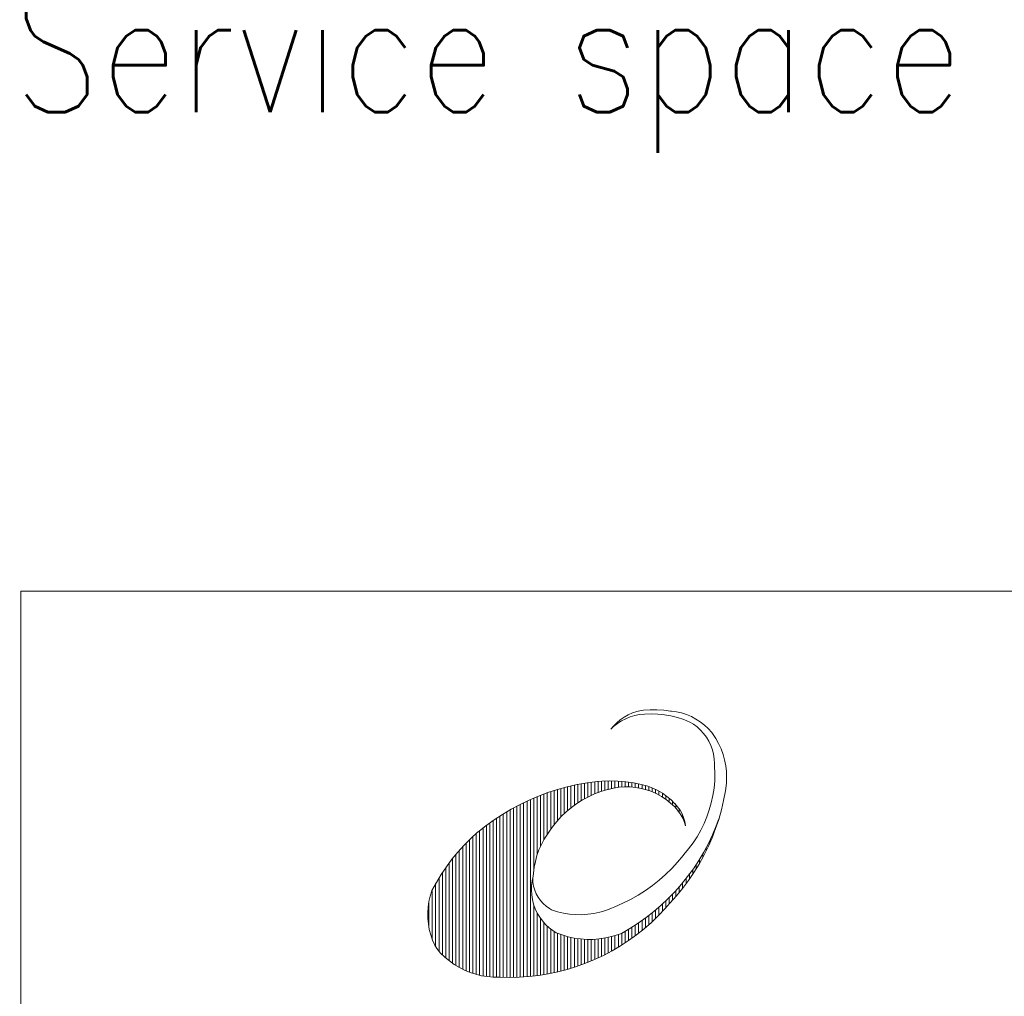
# Model space of a CAD drawing. Header units: inches. Extents: x 0 to 17820, y -10 to 12600.
# Tile 257 of 338: x 12119 to 13443, y 1255 to 2568. Entities that reach past the tile are written whole.
import ezdxf

# ---------------------------------------------------------------- set-up
doc = ezdxf.new("R2010")
doc.units = ezdxf.units.IN
for name, color, linetype, true_color in [('1', 7, 'Continuous', 0xffffff), ('210', 7, 'Continuous', 0xffffff), ('254', 7, 'Continuous', 0xffffff)]:
    doc.layers.add(name, color=color, linetype=linetype, true_color=true_color)
doc.styles.add('latin_extended', font='simplex.shx')

msp = doc.modelspace()

# ---------------------------------------------------------------- linework, layer by layer
at = {"layer": '1', "color": 7, "linetype": 'Continuous', "lineweight": 18}
for q in [(12120, 150), (17670, 1800)]:
    msp.add_line((12120, 1800), q, dxfattribs=at)
at = {"layer": '210', "color": 7, "linetype": 'Continuous', "lineweight": 18}
for p, q in [((12120, 1800), (17670, 1800)), ((12120, 150), (12120, 1800))]:
    msp.add_line(p, q, dxfattribs=at)
at = {"layer": '210', "color": 20, "linetype": 'Continuous', "lineweight": 13}
for p, q in [((12931.533, 1630.605), (12926.394, 1627.06)), ((12936.993, 1633.632), (12931.533, 1630.605)), ((12939.715, 1630.776), (12933.732, 1628.324)), ((12942.722, 1636.113), (12936.993, 1633.632)), ((12945.903, 1632.653), (12939.715, 1630.776)), ((12948.665, 1638.023), (12942.722, 1636.113)), ((12952.24, 1633.939), (12945.903, 1632.653)), ((12954.766, 1639.345), (12948.665, 1638.023)), ((12959.107, 1634.574), (12952.241, 1633.939)), ((12957.493, 1639.668), (12954.77, 1639.345)), ((12966.611, 1640.348), (12957.493, 1639.668)), ((12968.031, 1634.856), (12959.107, 1634.574)), ((12975.754, 1640.42), (12966.611, 1640.348)), ((12976.953, 1634.529), (12968.031, 1634.856)), ((12984.882, 1639.882), (12975.754, 1640.42)), ((12985.832, 1633.595), (12976.953, 1634.529)), ((12993.954, 1638.737), (12984.882, 1639.882)), ((12994.626, 1632.056), (12985.832, 1633.595)), ((12995.205, 1638.629), (12993.955, 1638.737)), ((13003.295, 1629.922), (12994.626, 1632.056)), ((13002.136, 1637.667), (12995.205, 1638.629)), ((13008.957, 1636.106), (13002.136, 1637.667)), ((13011.798, 1627.201), (13003.295, 1629.922)), ((13015.616, 1633.958), (13008.957, 1636.106)), ((13022.063, 1631.238), (13015.616, 1633.958)), ((13028.249, 1627.968), (13022.063, 1631.238)), ((12917.524, 1617.769), (12913.784, 1614.242)), ((12917.271, 1618.556), (12913.787, 1614.244)), ((12921.624, 1623.031), (12917.271, 1618.556)), ((12922.587, 1621.792), (12917.524, 1617.769)), ((12926.394, 1627.06), (12921.624, 1623.031)), ((12928.005, 1625.321), (12922.587, 1621.792)), ((12933.732, 1628.324), (12928.005, 1625.321)), ((13020.096, 1623.906), (13011.798, 1627.201)), ((13024.76, 1621.068), (13020.098, 1623.905)), ((13029.775, 1617.349), (13024.76, 1621.068)), ((13034.128, 1624.172), (13028.249, 1627.968)), ((13034.404, 1613.158), (13029.775, 1617.349)), ((13039.654, 1619.88), (13034.128, 1624.172)), ((13044.785, 1615.122), (13039.654, 1619.88)), ((13038.603, 1608.536), (13034.404, 1613.158)), ((13042.331, 1603.528), (13038.603, 1608.536)), ((13045.554, 1598.179), (13042.331, 1603.528)), ((13049.483, 1609.937), (13044.785, 1615.122)), ((13050.603, 1608.405), (13049.485, 1609.934)), ((13054.932, 1601.847), (13050.603, 1608.405)), ((13048.24, 1592.543), (13045.554, 1598.179)), ((13050.363, 1586.671), (13048.24, 1592.543)), ((13058.739, 1594.973), (13054.932, 1601.847)), ((13062.002, 1587.826), (13058.739, 1594.973)), ((13051.905, 1580.621), (13050.363, 1586.671)), ((13052.849, 1574.449), (13051.905, 1580.621)), ((13064.702, 1580.446), (13062.002, 1587.826)), ((13066.822, 1572.88), (13064.702, 1580.446)), ((13053.187, 1568.214), (13052.849, 1574.449)), ((13053.434, 1564.832), (13053.188, 1568.207)), ((13053.751, 1554.882), (13053.434, 1564.832)), ((13068.349, 1565.172), (13066.822, 1572.88)), ((13069.274, 1557.369), (13068.349, 1565.172)), ((13053.458, 1544.931), (13053.751, 1554.882)), ((13069.592, 1549.517), (13069.274, 1557.369)), ((12855.213, 1536.717), (12842.103, 1533.142)), ((12868.47, 1539.701), (12855.213, 1536.717)), ((12881.848, 1542.087), (12868.47, 1539.701)), ((12895.319, 1543.87), (12881.848, 1542.087)), ((12901.552, 1544.35), (12895.39, 1543.877)), ((12912.286, 1544.692), (12901.552, 1544.35)), ((12923.021, 1544.424), (12912.286, 1544.692)), ((12933.725, 1543.549), (12923.021, 1544.424)), ((12932.329, 1536.714), (12924.89, 1536.193)), ((12939.786, 1536.626), (12932.329, 1536.714)), ((12944.363, 1542.067), (12933.725, 1543.549)), ((12947.212, 1535.93), (12939.786, 1536.626)), ((12954.899, 1539.985), (12944.363, 1542.067)), ((12956.524, 1539.607), (12954.842, 1539.998)), ((12963.538, 1537.59), (12956.524, 1539.607)), ((12970.359, 1534.995), (12963.538, 1537.59)), ((13052.556, 1535.016), (13053.458, 1544.931)), ((13067.837, 1531.486), (13069.291, 1541.777)), ((13069.301, 1541.665), (13069.592, 1549.517)), ((12816.429, 1524.247), (12803.917, 1518.946)), ((12829.166, 1528.983), (12816.429, 1524.247)), ((12842.103, 1533.142), (12829.166, 1528.983)), ((12883.679, 1523.454), (12875.692, 1519.155)), ((12891.936, 1527.206), (12883.679, 1523.454)), ((12900.426, 1530.396), (12891.936, 1527.206)), ((12909.112, 1533.009), (12900.426, 1530.396)), ((12910.263, 1533.341), (12909.114, 1533.009)), ((12917.518, 1535.066), (12910.263, 1533.341)), ((12924.89, 1536.193), (12917.518, 1535.066)), ((12954.555, 1534.63), (12947.212, 1535.93)), ((12961.768, 1532.735), (12954.555, 1534.63)), ((12968.802, 1530.257), (12961.768, 1532.735)), ((12975.611, 1527.214), (12968.802, 1530.257)), ((12976.939, 1531.841), (12970.359, 1534.995)), ((12982.148, 1523.624), (12975.611, 1527.214)), ((12983.234, 1528.148), (12976.939, 1531.841)), ((12988.371, 1519.513), (12982.148, 1523.624)), ((12989.199, 1523.943), (12983.234, 1528.148)), ((12994.792, 1519.255), (12989.199, 1523.943)), ((13048.944, 1515.446), (13051.05, 1525.176)), ((13051.05, 1525.176), (13052.556, 1535.016)), ((13065.457, 1518.534), (13067.837, 1531.486)), ((12791.655, 1513.088), (12779.668, 1506.687)), ((12803.917, 1518.946), (12791.655, 1513.088)), ((12868.013, 1514.329), (12860.674, 1508.999)), ((12875.692, 1519.155), (12868.013, 1514.329)), ((12994.237, 1514.908), (12988.371, 1519.513)), ((12999.708, 1509.839), (12994.237, 1514.908)), ((12999.975, 1514.117), (12994.792, 1519.255)), ((13003.624, 1509.956), (12999.965, 1514.126)), ((13046.247, 1505.862), (13048.944, 1515.446)), ((13062.48, 1505.706), (13065.457, 1518.534)), ((12767.98, 1499.754), (12756.615, 1492.305)), ((12779.668, 1506.687), (12767.98, 1499.754)), ((12847.153, 1496.922), (12841.031, 1490.23)), ((12853.711, 1503.188), (12847.153, 1496.922)), ((12860.674, 1508.999), (12853.711, 1503.188)), ((13003.593, 1505.455), (12999.689, 1509.859)), ((13007.053, 1500.639), (13003.593, 1505.455)), ((13006.84, 1505.375), (13003.624, 1509.956)), ((13009.539, 1500.471), (13006.84, 1505.375)), ((13010.001, 1495.493), (13007.053, 1500.639)), ((13011.688, 1495.303), (13009.539, 1500.471)), ((13010.375, 1494.742), (13010.375, 1498.643)), ((13042.969, 1496.462), (13046.247, 1505.862)), ((13058.913, 1493.029), (13062.48, 1505.706)), ((12745.595, 1484.353), (12734.943, 1475.915)), ((12756.615, 1492.305), (12745.595, 1484.353)), ((12841.031, 1490.23), (12835.372, 1483.143)), ((13012.406, 1490.073), (13010.001, 1495.493)), ((13013.264, 1489.933), (13011.688, 1495.303)), ((13014.242, 1484.435), (13012.406, 1490.073)), ((13014.247, 1484.423), (13013.264, 1489.933)), ((13034.72, 1478.351), (13039.121, 1487.28)), ((13039.121, 1487.28), (13042.969, 1496.462)), ((13050.577, 1472.319), (13055.656, 1484.423)), ((13054.762, 1480.532), (13058.913, 1493.029)), ((13055.656, 1484.423), (13059.141, 1493.78)), ((13055.893, 1483.751), (13055.893, 1485.027)), ((12734.557, 1475.594), (12725.267, 1467.184)), ((12734.943, 1475.915), (12734.56, 1475.597)), ((12828.624, 1473.187), (12824.253, 1466.384)), ((12830.201, 1475.691), (12828.63, 1473.195)), ((12835.372, 1483.143), (12830.201, 1475.691)), ((13029.779, 1469.708), (13034.72, 1478.351)), ((13044.941, 1460.464), (13050.577, 1472.319)), ((13050.038, 1468.239), (13054.762, 1480.532)), ((12716.397, 1458.332), (12707.968, 1449.06)), ((12725.267, 1467.184), (12716.397, 1458.332)), ((12820.408, 1459.272), (12817.108, 1451.89)), ((12824.253, 1466.384), (12820.408, 1459.272)), ((13018.361, 1453.408), (13024.32, 1461.383)), ((13024.32, 1461.383), (13029.779, 1469.708)), ((13038.76, 1448.884), (13044.941, 1460.464)), ((13044.751, 1456.179), (13050.038, 1468.239)), ((12707.968, 1449.06), (12700, 1439.388)), ((12814.374, 1444.281), (12812.221, 1436.487)), ((12817.108, 1451.89), (12814.374, 1444.281)), ((13003.606, 1435.642), (13010.995, 1444.612)), ((13010.995, 1444.612), (13011.931, 1445.819)), ((13011.925, 1445.812), (13018.361, 1453.408)), ((13032.049, 1437.603), (13038.76, 1448.884)), ((13032.53, 1432.855), (13038.91, 1444.375)), ((13038.91, 1444.375), (13044.751, 1456.179)), ((12700, 1439.388), (12692.511, 1429.341)), ((12812.221, 1436.487), (12810.66, 1428.553)), ((12995.757, 1427.072), (13003.606, 1435.642)), ((13024.822, 1426.646), (13032.049, 1437.603)), ((13025.624, 1421.643), (13032.53, 1432.855)), ((12685.52, 1418.941), (12679.042, 1408.214)), ((12692.511, 1429.341), (12685.52, 1418.941)), ((12809.702, 1420.524), (12809.458, 1416.666)), ((12810.66, 1428.553), (12809.702, 1420.524)), ((12978.766, 1411.225), (12987.469, 1418.925)), ((12987.469, 1418.925), (12995.757, 1427.072)), ((13017.093, 1416.036), (13024.822, 1426.646)), ((13018.206, 1410.761), (13025.624, 1421.643)), ((12679.042, 1408.214), (12673.094, 1397.184)), ((12807.184, 1404.118), (12806.953, 1397.734)), ((12808.021, 1410.452), (12807.184, 1404.118)), ((12809.459, 1416.676), (12808.021, 1410.452)), ((12808.731, 1413.86), (12809.012, 1408.455)), ((12809.012, 1408.455), (12809.898, 1403.116)), ((12969.671, 1403.991), (12978.766, 1411.225)), ((13000.201, 1395.949), (13008.881, 1405.796)), ((13008.881, 1405.796), (13017.093, 1416.036)), ((13010.293, 1400.235), (13018.206, 1410.761)), ((12672.968, 1396.937), (12670.688, 1389.759)), ((12673.094, 1397.184), (12672.961, 1396.923)), ((12806.953, 1397.734), (12807.332, 1391.357)), ((12807.332, 1391.357), (12808.316, 1385.045)), ((12809.898, 1403.116), (12811.379, 1397.91)), ((12811.379, 1397.91), (12813.435, 1392.903)), ((12813.435, 1392.903), (12816.04, 1388.16)), ((12940.291, 1385.282), (12950.407, 1391.002)), ((12950.407, 1391.002), (12960.209, 1397.243)), ((12960.209, 1397.243), (12969.671, 1403.991)), ((12991.074, 1386.515), (13000.201, 1395.949)), ((13001.901, 1390.086), (13010.293, 1400.235)), ((12668.995, 1382.421), (12667.901, 1374.97)), ((12670.688, 1389.759), (12668.995, 1382.421)), ((12808.316, 1385.045), (12809.898, 1378.856)), ((12809.898, 1378.856), (12812.061, 1372.845)), ((12816.04, 1388.16), (12819.162, 1383.739)), ((12819.162, 1383.739), (12822.761, 1379.697)), ((12822.761, 1379.697), (12826.791, 1376.085)), ((12919.23, 1375.473), (12929.889, 1380.101)), ((12929.889, 1380.101), (12940.291, 1385.282)), ((12981.519, 1377.515), (12991.074, 1386.515)), ((12986.738, 1373.108), (12993.051, 1380.339)), ((12993.049, 1380.337), (13001.901, 1390.086)), ((12667.901, 1374.97), (12667.413, 1367.455)), ((12667.413, 1367.455), (12667.534, 1359.925)), ((12812.061, 1372.845), (12814.788, 1367.068)), ((12814.788, 1367.068), (12818.052, 1361.577)), ((12826.791, 1376.085), (12831.202, 1372.948)), ((12831.202, 1372.948), (12834.105, 1371.259)), ((12834.107, 1371.258), (12841.974, 1368.78)), ((12841.974, 1368.78), (12850.002, 1366.889)), ((12850.002, 1366.889), (12858.148, 1365.596)), ((12858.148, 1365.596), (12866.368, 1364.908)), ((12866.368, 1364.908), (12874.616, 1364.828)), ((12874.616, 1364.828), (12882.847, 1365.358)), ((12882.847, 1365.358), (12891.016, 1366.494)), ((12891.016, 1366.494), (12899.079, 1368.23)), ((12899.079, 1368.23), (12906.992, 1370.557)), ((12906.992, 1370.557), (12914.712, 1373.461)), ((12914.712, 1373.461), (12919.225, 1375.471)), ((12961.208, 1360.893), (12971.557, 1368.968)), ((12971.557, 1368.968), (12981.519, 1377.515)), ((12977.738, 1363.602), (12986.738, 1373.108)), ((12667.534, 1359.925), (12668.264, 1352.429)), ((12668.264, 1352.429), (12669.597, 1345.017)), ((12818.052, 1361.577), (12821.824, 1356.422)), ((12821.824, 1356.422), (12826.071, 1351.649)), ((12826.071, 1351.649), (12830.753, 1347.303)), ((12939.443, 1346.226), (12950.496, 1353.307)), ((12950.496, 1353.307), (12961.208, 1360.893)), ((12958.461, 1345.897), (12968.306, 1354.525)), ((12968.306, 1354.525), (12977.738, 1363.602)), ((12669.597, 1345.017), (12671.525, 1337.737)), ((12830.753, 1347.303), (12835.827, 1343.423)), ((12835.827, 1343.423), (12840.428, 1340.51)), ((12840.43, 1340.509), (12848.329, 1337.551)), ((12922.927, 1337.778), (12928.075, 1339.667)), ((12928.073, 1339.667), (12939.443, 1346.226)), ((12948.226, 1337.737), (12958.461, 1345.897)), ((12671.525, 1337.737), (12674.035, 1330.637)), ((12674.035, 1330.637), (12677.111, 1323.763)), ((12848.329, 1337.551), (12856.421, 1335.172)), ((12856.421, 1335.172), (12864.663, 1333.382)), ((12864.663, 1333.382), (12873.014, 1332.193)), ((12873.014, 1332.193), (12881.428, 1331.61)), ((12881.428, 1331.61), (12889.863, 1331.635)), ((12889.863, 1331.635), (12898.274, 1332.27)), ((12898.274, 1332.27), (12906.617, 1333.51)), ((12906.617, 1333.51), (12914.849, 1335.349)), ((12914.849, 1335.349), (12922.927, 1337.778)), ((12926.671, 1322.89), (12937.621, 1330.062)), ((12937.621, 1330.062), (12948.226, 1337.737)), ((12677.111, 1323.763), (12679.511, 1319.248)), ((12679.511, 1319.248), (12684.788, 1313.255)), ((12684.788, 1313.255), (12690.507, 1307.681)), ((12903.829, 1310.111), (12915.399, 1316.234)), ((12915.399, 1316.234), (12926.671, 1322.89)), ((12690.507, 1307.681), (12696.634, 1302.561)), ((12696.634, 1302.561), (12703.133, 1297.922)), ((12867.589, 1295.059), (12879.898, 1299.512)), ((12879.898, 1299.512), (12891.987, 1304.533)), ((12891.987, 1304.533), (12903.829, 1310.111)), ((12703.133, 1297.922), (12709.967, 1293.792)), ((12709.967, 1293.792), (12717.097, 1290.196)), ((12717.097, 1290.196), (12724.48, 1287.154)), ((12724.48, 1287.154), (12732.073, 1284.684)), ((12816.683, 1283.104), (12829.605, 1285.2)), ((12829.605, 1285.2), (12842.414, 1287.895)), ((12842.414, 1287.895), (12855.085, 1291.184)), ((12855.085, 1291.184), (12867.589, 1295.059)), ((12732.073, 1284.684), (12739.832, 1282.8)), ((12739.832, 1282.8), (12747.713, 1281.513)), ((12747.713, 1281.513), (12755.669, 1280.831)), ((12755.669, 1280.831), (12763.653, 1280.757)), ((12763.653, 1280.757), (12764.444, 1280.783)), ((12764.444, 1280.783), (12777.531, 1280.45)), ((12777.531, 1280.45), (12790.618, 1280.727)), ((12790.618, 1280.727), (12803.678, 1281.612)), ((12803.678, 1281.612), (12816.683, 1283.104))]:
    msp.add_line(p, q, dxfattribs=at)
at = {"layer": '210', "color": 140, "linetype": 'Continuous', "lineweight": 13}
for p, q in [((12855.614, 1504.856), (12855.614, 1536.816)), ((12860.165, 1508.6), (12860.165, 1537.905)), ((12864.717, 1512.028), (12864.717, 1538.919)), ((12869.269, 1515.169), (12869.269, 1539.861)), ((12873.821, 1518.044), (12873.821, 1540.729)), ((12878.373, 1520.675), (12878.373, 1541.526)), ((12882.924, 1523.077), (12882.924, 1542.252)), ((12887.476, 1525.263), (12887.476, 1542.907)), ((12892.028, 1527.244), (12892.028, 1543.491)), ((12896.58, 1529.032), (12896.58, 1543.984)), ((12901.132, 1530.632), (12901.132, 1544.324)), ((12905.683, 1532.053), (12905.683, 1544.554)), ((12910.235, 1533.333), (12910.235, 1544.674)), ((12914.787, 1534.49), (12914.787, 1544.684)), ((12919.339, 1535.402), (12919.339, 1544.585)), ((12923.891, 1536.076), (12923.891, 1544.376)), ((12928.442, 1536.518), (12928.442, 1544.057)), ((12932.994, 1536.731), (12932.994, 1543.628)), ((12937.546, 1536.717), (12937.546, 1543.087)), ((12942.098, 1536.475), (12942.098, 1542.434)), ((12946.65, 1536.004), (12946.65, 1541.668)), ((12951.201, 1535.301), (12951.201, 1540.787)), ((12955.753, 1534.359), (12955.753, 1539.791)), ((12960.305, 1533.171), (12960.305, 1538.599)), ((12964.857, 1531.726), (12964.857, 1537.139)), ((12814.647, 1445.13), (12814.647, 1523.533)), ((12819.199, 1456.738), (12819.199, 1525.333)), ((12823.751, 1465.524), (12823.751, 1527.049)), ((12828.303, 1472.723), (12828.303, 1528.682)), ((12832.855, 1479.648), (12832.855, 1530.234)), ((12837.406, 1485.805), (12837.406, 1531.706)), ((12841.958, 1491.304), (12841.958, 1533.099)), ((12846.51, 1496.261), (12846.51, 1534.414)), ((12851.062, 1500.758), (12851.062, 1535.653)), ((12969.409, 1530.013), (12969.409, 1535.396)), ((12973.96, 1528.013), (12973.96, 1533.353)), ((12978.512, 1525.706), (12978.512, 1530.984)), ((12983.064, 1523.064), (12983.064, 1528.257)), ((12987.616, 1520.052), (12987.616, 1525.132)), ((12787.337, 1280.6), (12787.337, 1510.861)), ((12791.888, 1280.786), (12791.888, 1513.206)), ((12796.44, 1281.046), (12796.44, 1515.455)), ((12800.992, 1281.38), (12800.992, 1517.609)), ((12805.544, 1281.788), (12805.544, 1519.673)), ((12810.096, 1424.465), (12810.096, 1521.646)), ((12992.168, 1516.622), (12992.168, 1521.554)), ((12996.719, 1512.711), (12996.719, 1517.443)), ((13001.271, 1508.181), (13001.271, 1512.74)), ((12764.578, 1280.777), (12764.578, 1497.6)), ((12769.129, 1280.594), (12769.129, 1500.468)), ((12773.681, 1280.485), (12773.681, 1503.224)), ((12778.233, 1280.449), (12778.233, 1505.873)), ((12782.785, 1280.488), (12782.785, 1508.418)), ((13005.823, 1502.473), (13005.823, 1506.941)), ((12746.37, 1281.688), (12746.37, 1484.937)), ((12750.922, 1281.164), (12750.922, 1488.291)), ((12755.474, 1280.84), (12755.474, 1491.516)), ((12760.026, 1280.715), (12760.026, 1494.617)), ((12732.715, 1284.504), (12732.715, 1473.991)), ((12737.267, 1283.353), (12737.267, 1477.823)), ((12741.819, 1282.417), (12741.819, 1481.45)), ((13051.341, 1471.464), (13051.341, 1474.043)), ((12719.06, 1289.323), (12719.06, 1461.081)), ((12723.611, 1287.478), (12723.611, 1465.596)), ((12728.163, 1285.876), (12728.163, 1469.895)), ((13046.789, 1460.651), (13046.789, 1464.199)), ((12705.404, 1296.47), (12705.404, 1446.052)), ((12709.956, 1293.799), (12709.956, 1451.33)), ((12714.508, 1291.424), (12714.508, 1456.332)), ((13037.686, 1442.064), (13037.686, 1446.995)), ((13042.237, 1450.93), (13042.237, 1455.239)), ((12696.301, 1302.819), (12696.301, 1434.553)), ((12700.852, 1299.465), (12700.852, 1440.47)), ((13028.582, 1426.304), (13028.582, 1432.208)), ((13033.134, 1433.893), (13033.134, 1439.347)), ((12687.197, 1310.803), (12687.197, 1421.538)), ((12691.749, 1306.578), (12691.749, 1428.259)), ((13019.478, 1412.552), (13019.478, 1419.201)), ((13024.03, 1419.212), (13024.03, 1425.51)), ((12678.093, 1321.841), (12678.093, 1406.538)), ((12682.645, 1315.578), (12682.645, 1414.326)), ((13010.375, 1400.339), (13010.375, 1407.588)), ((13014.927, 1406.275), (13014.927, 1413.238)), ((12673.542, 1331.897), (12673.542, 1398.06)), ((12996.719, 1384.27), (12996.719, 1392.246)), ((13001.271, 1389.362), (13001.271, 1397.113)), ((13005.823, 1394.711), (13005.823, 1402.221)), ((12668.99, 1347.978), (12668.99, 1382.393)), ((12810.096, 1282.272), (12810.096, 1378.222)), ((12983.064, 1369.119), (12983.064, 1378.914)), ((12987.616, 1374.084), (12987.616, 1383.16)), ((12992.168, 1379.297), (12992.168, 1387.599)), ((12814.647, 1282.83), (12814.647, 1367.333)), ((12969.409, 1355.543), (12969.409, 1367.227)), ((12973.96, 1359.864), (12973.96, 1370.957)), ((12978.512, 1364.385), (12978.512, 1374.85)), ((12819.199, 1283.464), (12819.199, 1359.897)), ((12823.751, 1284.174), (12823.751, 1354.142)), ((12951.201, 1340.03), (12951.201, 1353.784)), ((12955.753, 1343.662), (12955.753, 1356.937)), ((12960.305, 1347.452), (12960.305, 1360.224)), ((12964.857, 1351.409), (12964.857, 1363.652)), ((12828.303, 1284.961), (12828.303, 1349.474)), ((12832.855, 1285.825), (12832.855, 1345.602)), ((12837.406, 1286.767), (12837.406, 1342.363)), ((12841.958, 1287.789), (12841.958, 1339.885)), ((12846.51, 1288.89), (12846.51, 1338.175)), ((12923.891, 1321.182), (12923.891, 1338.111)), ((12928.442, 1324.001), (12928.442, 1339.869)), ((12932.994, 1326.942), (12932.994, 1342.42)), ((12937.546, 1330.01), (12937.546, 1345.083)), ((12942.098, 1333.211), (12942.098, 1347.862)), ((12946.65, 1336.548), (12946.65, 1350.761)), ((12851.062, 1290.072), (12851.062, 1336.676)), ((12855.614, 1291.335), (12855.614, 1335.381)), ((12860.165, 1292.682), (12860.165, 1334.281)), ((12864.717, 1294.112), (12864.717, 1333.373)), ((12869.269, 1295.629), (12869.269, 1332.65)), ((12873.821, 1297.232), (12873.821, 1332.11)), ((12878.373, 1298.924), (12878.373, 1331.751)), ((12882.924, 1300.707), (12882.924, 1331.57)), ((12887.476, 1302.582), (12887.476, 1331.566)), ((12892.028, 1304.551), (12892.028, 1331.74)), ((12896.58, 1306.616), (12896.58, 1332.093)), ((12901.132, 1308.78), (12901.132, 1332.625)), ((12905.683, 1311.046), (12905.683, 1333.34)), ((12910.235, 1313.416), (12910.235, 1334.241)), ((12914.787, 1315.893), (12914.787, 1335.333)), ((12919.339, 1318.48), (12919.339, 1336.621))]:
    msp.add_line(p, q, dxfattribs=at)

# ---------------------------------------------------------------- texts
at = {"layer": '254', "color": 2, "linetype": 'Continuous', "lineweight": 13, "insert": (12109.567, 2389.25), "char_height": 165, "attachment_point": 7, "line_spacing_factor": 0.963855, "style": 'latin_extended'}
msp.add_mtext('\\W0.8289;Service space see drawing DAAF070676', dxfattribs=at)

doc.saveas('drawing.dxf')
